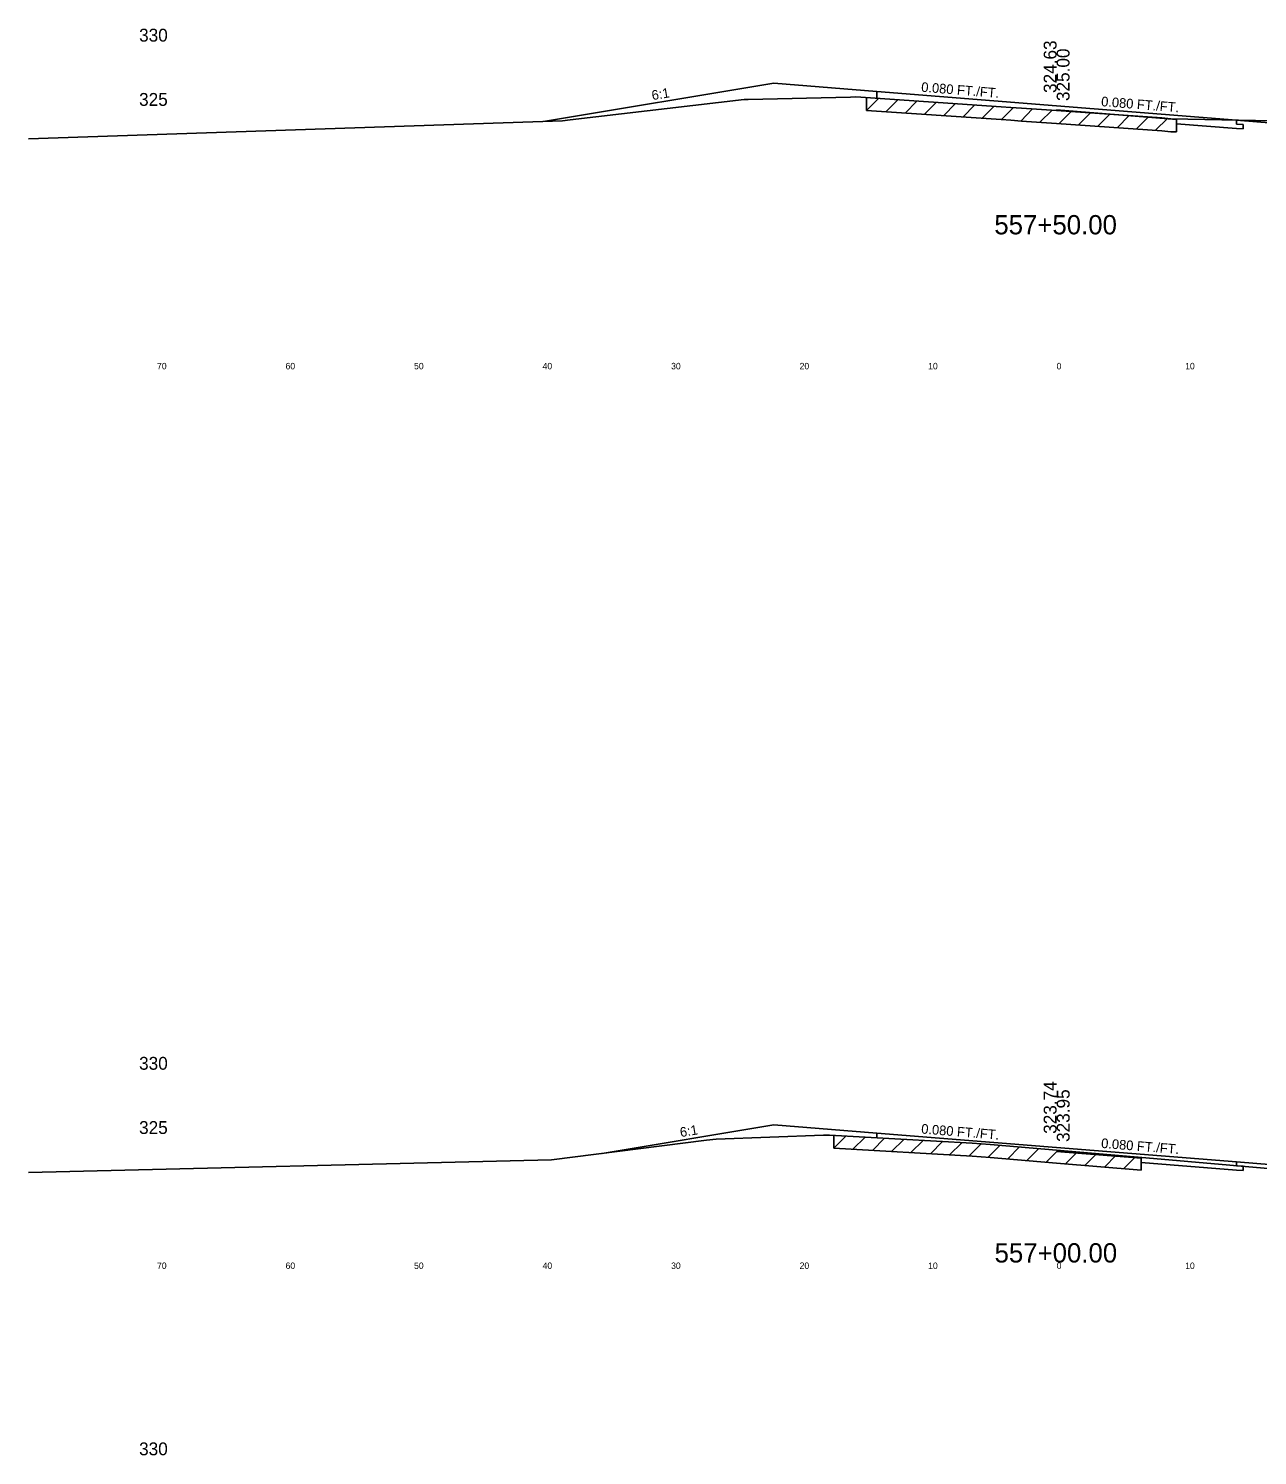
# Model space of a CAD drawing. Extents: x 1000 to 1162, y 999 to 8520.
# Drawn here: x 1000 to 1095.6, y 7700 to 7811 of the extents above; entities that cross this region are included whole.
import ezdxf

# ---------------------------------------------------------------- set-up
doc = ezdxf.new("R2010")
doc.units = 0
for name, color, linetype in [('Level 10', 7, 'Continuous'), ('Level 11', 7, 'Continuous'), ('Level 12', 7, 'Continuous'), ('Level 3', 7, 'Continuous'), ('Level 32', 7, 'Continuous'), ('Level 53', 7, 'Continuous'), ('Level 56', 7, 'Continuous'), ('Level 59', 7, 'Continuous'), ('Level 6', 7, 'Continuous'), ('Level 60', 7, 'Continuous'), ('Level 61', 7, 'Continuous'), ('Level 7', 7, 'Continuous')]:
    doc.layers.add(name, color=color, linetype=linetype)

msp = doc.modelspace()

# ---------------------------------------------------------------- linework, layer by layer
at = {"layer": 'Level 11'}
for p, q in [((1066, 7805.58), (1066, 7806.12)), ((1094, 7803.58), (1094, 7803.88)), ((1094.5, 7803.54), (1094, 7803.58)), ((1094, 7803.24), (1094.5, 7803.2)), ((1094.5, 7803.2), (1094.5, 7803.54)), ((1066, 7724.7), (1066, 7725.07)), ((1094, 7722.53), (1094, 7722.83)), ((1094.5, 7722.49), (1094, 7722.53)), ((1094, 7722.19), (1094.5, 7722.15)), ((1094.5, 7722.15), (1094.5, 7722.49))]:
    msp.add_line(p, q, dxfattribs=at)
at = {"layer": 'Level 12'}
for p, q in [((1089.33, 7803.98), (1089.33, 7803.61)), ((1089.33, 7803.61), (1094, 7803.24)), ((1086.58, 7723.18), (1086.58, 7722.78)), ((1086.58, 7722.78), (1094, 7722.19))]:
    msp.add_line(p, q, dxfattribs=at)
at = {"layer": 'Level 53'}
for p, q in [((1080, 7804.7), (1089.33, 7803.95)), ((1080, 7723.65), (1086.58, 7723.12))]:
    msp.add_line(p, q, dxfattribs=at)
at = {"layer": 'Level 59'}
for p, q in [((1066, 7806.12), (1080, 7805)), ((1080, 7805), (1094, 7803.88)), ((1066, 7725.07), (1080, 7723.95)), ((1080, 7723.95), (1094, 7722.83))]:
    msp.add_line(p, q, dxfattribs=at)
at = {"layer": 'Level 6'}
for p, q in [((1058, 7806.76), (1066, 7806.12)), ((1094, 7803.88), (1102, 7803.21)), ((1058, 7725.71), (1066, 7725.07)), ((1094, 7722.83), (1102, 7722.16))]:
    msp.add_line(p, q, dxfattribs=at)
at = {"layer": 'Level 60'}
for p, q in [((1042.15, 7803.91), (1055.69, 7805.5)), ((1055.69, 7805.5), (1055.99, 7805.5)), ((1055.99, 7805.5), (1063.96, 7805.68)), ((1063.96, 7805.68), (1064.38, 7805.69)), ((1064.38, 7805.69), (1075.69, 7804.93)), ((1075.69, 7804.93), (1076.43, 7804.88)), ((1076.43, 7804.88), (1077.27, 7804.82)), ((1077.27, 7804.82), (1080, 7804.63)), ((1080, 7804.63), (1088.18, 7804.06)), ((1000, 7802.43), (1041.55, 7803.84)), ((1041.55, 7803.84), (1042.15, 7803.91)), ((1088.18, 7804.06), (1088.89, 7803.99)), ((1088.89, 7803.99), (1107.59, 7803.6)), ((1040.69, 7722.98), (1052.75, 7724.51)), ((1052.75, 7724.51), (1053.51, 7724.6)), ((1053.51, 7724.6), (1061.86, 7724.9)), ((1061.86, 7724.9), (1062.32, 7724.92)), ((1062.32, 7724.92), (1073.42, 7724.28)), ((1073.42, 7724.28), (1074.12, 7724.23)), ((1074.12, 7724.23), (1074.82, 7724.18)), ((1074.82, 7724.18), (1080, 7723.74)), ((1080, 7723.74), (1086.93, 7723.15)), ((1000, 7722), (1040.69, 7722.98)), ((1086.93, 7723.15), (1096.75, 7722.3))]:
    msp.add_line(p, q, dxfattribs=at)
at = {"layer": 'Level 61'}
for p, q in [((1065.2, 7805.63), (1065.2, 7804.63)), ((1066.13, 7805.57), (1065.2, 7804.63)), ((1067.63, 7805.47), (1066.7, 7804.53)), ((1069.13, 7805.37), (1068.2, 7804.43)), ((1065.2, 7804.63), (1075.69, 7803.93)), ((1070.63, 7805.27), (1069.7, 7804.33)), ((1072.14, 7805.17), (1071.2, 7804.23)), ((1073.64, 7805.07), (1072.7, 7804.13)), ((1075.14, 7804.97), (1074.2, 7804.03)), ((1076.64, 7804.87), (1075.7, 7803.93)), ((1078.13, 7804.76), (1077.2, 7803.82)), ((1079.64, 7804.66), (1078.7, 7803.72)), ((1081.14, 7804.55), (1080.2, 7803.62)), ((1082.64, 7804.45), (1081.7, 7803.51)), ((1084.14, 7804.34), (1083.2, 7803.41)), ((1085.64, 7804.24), (1084.7, 7803.3)), ((1075.69, 7803.93), (1076.43, 7803.88)), ((1076.43, 7803.88), (1077.27, 7803.82)), ((1077.27, 7803.82), (1080, 7803.63)), ((1080, 7803.63), (1088.18, 7803.06)), ((1087.14, 7804.14), (1086.2, 7803.2)), ((1088.62, 7804.02), (1087.7, 7803.1)), ((1089.33, 7802.98), (1089.33, 7803.98)), ((1088.18, 7803.06), (1088.89, 7802.99)), ((1088.89, 7802.99), (1089.33, 7802.98)), ((1062.65, 7724.9), (1062.65, 7723.9)), ((1063.59, 7724.84), (1062.65, 7723.9)), ((1065.1, 7724.76), (1064.15, 7723.81)), ((1066.6, 7724.67), (1065.66, 7723.72)), ((1068.11, 7724.58), (1067.16, 7723.64)), ((1069.61, 7724.5), (1068.66, 7723.55)), ((1071.12, 7724.41), (1070.17, 7723.46)), ((1072.62, 7724.32), (1071.67, 7723.38)), ((1062.65, 7723.9), (1073.42, 7723.28)), ((1074.12, 7724.23), (1073.18, 7723.29)), ((1073.42, 7723.28), (1074.12, 7723.23)), ((1074.12, 7723.23), (1074.82, 7723.18)), ((1075.61, 7724.12), (1074.68, 7723.19)), ((1077.11, 7723.99), (1076.19, 7723.07)), ((1078.61, 7723.86), (1077.69, 7722.94)), ((1080.12, 7723.73), (1079.19, 7722.81)), ((1081.62, 7723.6), (1080.7, 7722.68)), ((1083.13, 7723.47), (1082.2, 7722.55)), ((1084.63, 7723.34), (1083.71, 7722.42)), ((1086.14, 7723.22), (1085.21, 7722.29)), ((1074.82, 7723.18), (1080, 7722.74)), ((1080, 7722.74), (1086.58, 7722.18)), ((1086.58, 7722.18), (1086.58, 7723.18))]:
    msp.add_line(p, q, dxfattribs=at)
at = {"layer": 'Level 7'}
for p, q in [((1040.22, 7803.8), (1058, 7806.76)), ((1044.64, 7723.48), (1058, 7725.71))]:
    msp.add_line(p, q, dxfattribs=at)

# ---------------------------------------------------------------- texts
at = {"layer": 'Level 10'}
for s, p in [('324.63', (1079.99, 7806)), ('323.74', (1079.99, 7725.01))]:
    msp.add_text(s, height=1, rotation=90, dxfattribs=at).set_placement(p)
at = {"layer": 'Level 11'}
for s, p in [(' 330', (1008.23, 7810)), (' 325', (1008.23, 7805)), (' 330', (1008.23, 7730)), (' 325', (1008.23, 7725)), (' 330', (1008.23, 7700))]:
    msp.add_text(s, height=1, dxfattribs=at).set_placement(p)
at = {"layer": 'Level 3'}
for s, p in [('557+50.00', (1075.15, 7795)), ('557+00.00', (1075.17, 7715))]:
    msp.add_text(s, height=1.5, dxfattribs=at).set_placement(p)
at = {"layer": 'Level 32'}
for s, rotation, p in [('0.080 FT./FT.', 355.4261, (1069.44, 7806.1)), ('6:1', 9.4623, (1048.55, 7805.44)), ('0.080 FT./FT.', 355.4261, (1083.44, 7804.98)), ('6:1', 9.4623, (1050.75, 7724.75)), ('0.080 FT./FT.', 355.4261, (1069.44, 7725.04)), ('0.080 FT./FT.', 355.4261, (1083.44, 7723.92))]:
    msp.add_text(s, height=0.75, rotation=rotation, dxfattribs=at).set_placement(p)
at = {"layer": 'Level 56'}
for s, p in [('70', (1010, 7784.5)), ('60', (1020, 7784.5)), ('50', (1030, 7784.5)), ('40', (1040, 7784.5)), ('30', (1050, 7784.5)), ('20', (1060, 7784.5)), ('10', (1070, 7784.5)), ('0', (1080, 7784.5)), ('10', (1090, 7784.5)), ('70', (1010, 7714.5)), ('60', (1020, 7714.5)), ('50', (1030, 7714.5)), ('40', (1040, 7714.5)), ('30', (1050, 7714.5)), ('20', (1060, 7714.5)), ('10', (1070, 7714.5)), ('0', (1080, 7714.5)), ('10', (1090, 7714.5))]:
    msp.add_text(s, height=0.5, dxfattribs=at).set_placement(p)
at = {"layer": 'Level 59'}
for s, p in [(' 325.00', (1081, 7805)), (' 323.95', (1081.01, 7724.01))]:
    msp.add_text(s, height=1, rotation=90, dxfattribs=at).set_placement(p)

doc.saveas('drawing.dxf')
